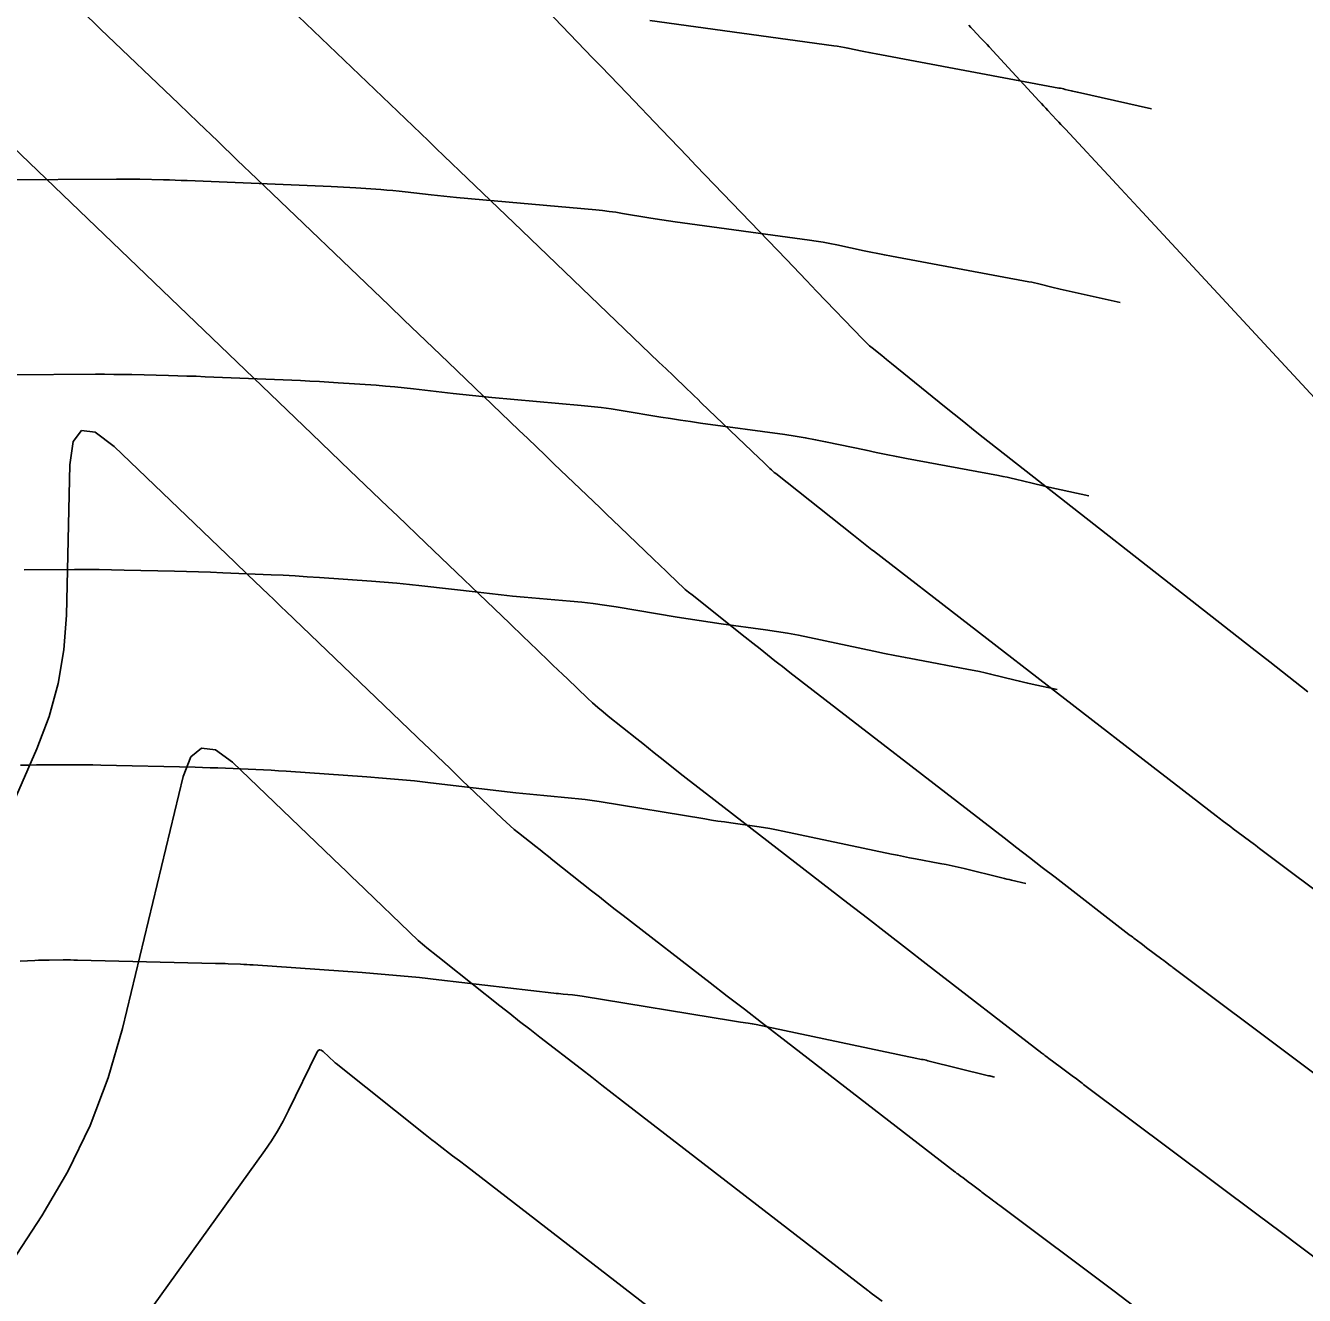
# Model space of a CAD drawing. Extents: x 1005228 to 1008882, y 1883389 to 1885754.
# Drawn here: x 1007652.72 to 1007678.79, y 1884842.74 to 1884868.62 of the extents above; entities that cross this region are included whole.
import ezdxf

# ---------------------------------------------------------------- set-up
doc = ezdxf.new("R2010")
doc.units = 0
doc.layers.add('ATDIMS', color=7, linetype='Continuous')
doc.layers.add('TSOBSTACLE', color=7, linetype='Continuous')

msp = doc.modelspace()

# ---------------------------------------------------------------- linework, layer by layer
at = {"layer": 'ATDIMS'}
for points in [[(1007679.18, 1884843.37), (1007678.736, 1884843.703), (1007678.292, 1884844.036), (1007677.848, 1884844.369), (1007674.342, 1884846.996), (1007674.314, 1884847.018), (1007674.285, 1884847.039), (1007674.256, 1884847.061), (1007674.228, 1884847.083), (1007674.113, 1884847.169), (1007674.084, 1884847.191), (1007674.055, 1884847.212), (1007674.027, 1884847.234), (1007673.998, 1884847.256), (1007673.781, 1884847.418), (1007673.733, 1884847.453), (1007673.654, 1884847.513), (1007673.606, 1884847.549), (1007673.517, 1884847.615), (1007673.497, 1884847.63), (1007673.477, 1884847.646), (1007673.457, 1884847.661), (1007673.437, 1884847.676), (1007671.079, 1884849.498), (1007670.679, 1884849.807), (1007670.28, 1884850.115), (1007669.88, 1884850.424), (1007669.48, 1884850.733), (1007666.6, 1884852.959), (1007666.481, 1884853.051), (1007666.362, 1884853.144), (1007666.244, 1884853.237), (1007666.125, 1884853.33), (1007665.653, 1884853.705), (1007665.535, 1884853.799), (1007665.417, 1884853.893), (1007665.299, 1884853.987), (1007665.181, 1884854.08), (1007664.598, 1884854.543), (1007664.49, 1884854.631), (1007664.383, 1884854.722), (1007664.279, 1884854.815), (1007664.176, 1884854.911), (1007663.767, 1884855.304), (1007663.668, 1884855.398), (1007663.569, 1884855.493), (1007663.47, 1884855.588), (1007663.371, 1884855.683), (1007662.976, 1884856.062), (1007662.877, 1884856.157), (1007662.778, 1884856.252), (1007662.68, 1884856.347), (1007662.581, 1884856.442), (1007660.88, 1884858.071), (1007660.687, 1884858.257), (1007660.493, 1884858.443), (1007660.299, 1884858.628), (1007660.106, 1884858.814), (1007659.331, 1884859.557), (1007658.943, 1884859.929), (1007658.556, 1884860.3), (1007652.116, 1884866.476)], [(1007673.75, 1884855.086), (1007673.235, 1884855.199), (1007673.149, 1884855.218), (1007673.064, 1884855.238), (1007672.978, 1884855.258), (1007672.893, 1884855.279), (1007672.391, 1884855.403), (1007672.279, 1884855.43), (1007672.167, 1884855.455), (1007672.054, 1884855.478), (1007671.94, 1884855.5), (1007670.872, 1884855.699), (1007670.656, 1884855.74), (1007670.44, 1884855.782), (1007670.225, 1884855.826), (1007670.01, 1884855.871), (1007668.699, 1884856.149), (1007668.476, 1884856.194), (1007668.253, 1884856.235), (1007668.029, 1884856.272), (1007667.804, 1884856.306), (1007666.902, 1884856.43), (1007666.677, 1884856.462), (1007666.452, 1884856.495), (1007666.227, 1884856.53), (1007666.002, 1884856.566), (1007664.756, 1884856.771), (1007664.523, 1884856.807), (1007664.29, 1884856.839), (1007664.056, 1884856.866), (1007663.822, 1884856.889), (1007662.883, 1884856.973), (1007662.648, 1884856.995), (1007662.414, 1884857.018), (1007662.179, 1884857.043), (1007661.945, 1884857.07), (1007660.8, 1884857.203), (1007660.543, 1884857.231), (1007660.285, 1884857.257), (1007660.027, 1884857.28), (1007659.768, 1884857.299), (1007658.708, 1884857.373), (1007658.462, 1884857.389), (1007658.216, 1884857.404), (1007657.97, 1884857.417), (1007657.724, 1884857.428), (1007656.738, 1884857.468), (1007656.492, 1884857.478), (1007656.246, 1884857.487), (1007655.999, 1884857.494), (1007655.753, 1884857.5), (1007654.727, 1884857.525), (1007654.474, 1884857.53), (1007654.221, 1884857.533), (1007653.968, 1884857.534), (1007653.715, 1884857.534), (1007652.69, 1884857.528)]]:
    msp.add_lwpolyline(points, dxfattribs=at)
at = {"layer": 'TSOBSTACLE'}
for points in [[(1007684.506, 1884846.878), (1007677.874, 1884851.848), (1007677.839, 1884851.874), (1007677.788, 1884851.913), (1007677.771, 1884851.926), (1007677.337, 1884852.251), (1007677.289, 1884852.287), (1007677.111, 1884852.42), (1007677.08, 1884852.444), (1007677.049, 1884852.467), (1007677.018, 1884852.491), (1007676.987, 1884852.515), (1007676.33, 1884853.022), (1007676.21, 1884853.115), (1007676.09, 1884853.208), (1007675.97, 1884853.3), (1007675.851, 1884853.393), (1007670.001, 1884857.913), (1007669.967, 1884857.939), (1007669.933, 1884857.965), (1007669.9, 1884857.992), (1007669.866, 1884858.018), (1007669.698, 1884858.152), (1007669.597, 1884858.232), (1007668.011, 1884859.49), (1007667.981, 1884859.515), (1007667.951, 1884859.54), (1007667.923, 1884859.566), (1007667.894, 1884859.593), (1007667.754, 1884859.727), (1007667.67, 1884859.808), (1007666.494, 1884860.936), (1007666.422, 1884861.005), (1007666.35, 1884861.074), (1007666.278, 1884861.143), (1007666.206, 1884861.212), (1007665.919, 1884861.488), (1007665.775, 1884861.626), (1007665.631, 1884861.764), (1007662.833, 1884864.447), (1007662.516, 1884864.751), (1007662.199, 1884865.055), (1007661.565, 1884865.663), (1007661.406, 1884865.815), (1007661.248, 1884865.968), (1007661.089, 1884866.12), (1007660.931, 1884866.272), (1007655.304, 1884871.666)], [(1007678.858, 1884855.042), (1007678.082, 1884855.651), (1007677.722, 1884855.932), (1007672.239, 1884860.229), (1007672.04, 1884860.386), (1007671.843, 1884860.543), (1007671.645, 1884860.701), (1007671.449, 1884860.859), (1007670.372, 1884861.734), (1007670.272, 1884861.814), (1007670.173, 1884861.895), (1007669.974, 1884862.056), (1007669.925, 1884862.097), (1007669.878, 1884862.14), (1007669.831, 1884862.184), (1007669.786, 1884862.229), (1007668.844, 1884863.213), (1007668.741, 1884863.32), (1007668.639, 1884863.427), (1007668.228, 1884863.855), (1007666.385, 1884865.775), (1007666.21, 1884865.958), (1007666.034, 1884866.141), (1007665.859, 1884866.324), (1007665.683, 1884866.507), (1007664.981, 1884867.239), (1007664.805, 1884867.422), (1007664.629, 1884867.605), (1007664.454, 1884867.788), (1007664.278, 1884867.97), (1007662.106, 1884870.233)], [(1007653.851, 1884868.936), (1007654.249, 1884868.554), (1007655.841, 1884867.028), (1007656.239, 1884866.646), (1007656.637, 1884866.265), (1007657.035, 1884865.883), (1007657.433, 1884865.502), (1007660.129, 1884862.916), (1007660.429, 1884862.628), (1007660.73, 1884862.34), (1007661.03, 1884862.052), (1007661.331, 1884861.764), (1007662.776, 1884860.377), (1007662.955, 1884860.206), (1007663.134, 1884860.034), (1007663.313, 1884859.863), (1007663.491, 1884859.691), (1007664.293, 1884858.923), (1007664.429, 1884858.793), (1007664.564, 1884858.663), (1007664.7, 1884858.533), (1007664.835, 1884858.403), (1007665.518, 1884857.748), (1007665.647, 1884857.624), (1007665.777, 1884857.5), (1007666.035, 1884857.252), (1007666.101, 1884857.191), (1007666.167, 1884857.131), (1007666.235, 1884857.073), (1007666.305, 1884857.017), (1007667.389, 1884856.156), (1007667.541, 1884856.036), (1007667.693, 1884855.915), (1007667.996, 1884855.674), (1007668.072, 1884855.614), (1007668.148, 1884855.555), (1007668.224, 1884855.495), (1007668.301, 1884855.436), (1007672.665, 1884852.063), (1007672.925, 1884851.862), (1007673.185, 1884851.661), (1007673.445, 1884851.461), (1007673.704, 1884851.26), (1007675.212, 1884850.096), (1007675.237, 1884850.076), (1007675.263, 1884850.057), (1007675.289, 1884850.037), (1007675.314, 1884850.018), (1007675.458, 1884849.91), (1007675.489, 1884849.887), (1007675.572, 1884849.825), (1007675.884, 1884849.591), (1007675.922, 1884849.563), (1007675.959, 1884849.535), (1007676.052, 1884849.464), (1007676.09, 1884849.436), (1007676.108, 1884849.422), (1007681.177, 1884845.623)], [(1007675.673, 1884866.93), (1007674.159, 1884867.265), (1007674.128, 1884867.272), (1007674.096, 1884867.279), (1007674.065, 1884867.286), (1007674.034, 1884867.294), (1007673.91, 1884867.324), (1007673.879, 1884867.332), (1007673.847, 1884867.339), (1007673.816, 1884867.345), (1007673.785, 1884867.351), (1007670.057, 1884868.046), (1007669.985, 1884868.059), (1007669.913, 1884868.073), (1007669.841, 1884868.088), (1007669.77, 1884868.103), (1007669.482, 1884868.164), (1007669.41, 1884868.178), (1007669.338, 1884868.192), (1007669.266, 1884868.204), (1007669.193, 1884868.214), (1007665.444, 1884868.731)], [(1007681.22, 1884858.63), (1007675.571, 1884864.729), (1007675.396, 1884864.917), (1007675.222, 1884865.105), (1007675.048, 1884865.293), (1007674.873, 1884865.48), (1007673.915, 1884866.51), (1007673.87, 1884866.558), (1007673.826, 1884866.606), (1007673.781, 1884866.654), (1007673.737, 1884866.702), (1007673.559, 1884866.894), (1007673.514, 1884866.942), (1007673.47, 1884866.99), (1007673.426, 1884867.038), (1007673.381, 1884867.086), (1007672.359, 1884868.192), (1007672.318, 1884868.236), (1007672.277, 1884868.28), (1007672.236, 1884868.324), (1007672.195, 1884868.368), (1007672.03, 1884868.543), (1007671.989, 1884868.587), (1007671.948, 1884868.631)], [(1007675.032, 1884862.982), (1007673.869, 1884863.239), (1007673.81, 1884863.252), (1007673.752, 1884863.265), (1007673.694, 1884863.279), (1007673.636, 1884863.293), (1007673.404, 1884863.351), (1007673.346, 1884863.364), (1007673.287, 1884863.377), (1007673.229, 1884863.39), (1007673.17, 1884863.401), (1007670.368, 1884863.923), (1007670.228, 1884863.949), (1007670.089, 1884863.977), (1007669.95, 1884864.005), (1007669.811, 1884864.034), (1007669.255, 1884864.152), (1007669.116, 1884864.18), (1007668.976, 1884864.206), (1007668.836, 1884864.229), (1007668.696, 1884864.249), (1007665.961, 1884864.626), (1007665.826, 1884864.646), (1007665.691, 1884864.665), (1007665.556, 1884864.686), (1007665.422, 1884864.708), (1007664.884, 1884864.796), (1007664.749, 1884864.817), (1007664.614, 1884864.836), (1007664.479, 1884864.851), (1007664.344, 1884864.865), (1007661.504, 1884865.119), (1007661.375, 1884865.131), (1007661.245, 1884865.144), (1007661.115, 1884865.158), (1007660.986, 1884865.172), (1007660.46, 1884865.233), (1007660.335, 1884865.247), (1007660.209, 1884865.26), (1007660.083, 1884865.271), (1007659.958, 1884865.28), (1007659.454, 1884865.315), (1007659.329, 1884865.324), (1007659.203, 1884865.331), (1007659.077, 1884865.338), (1007658.951, 1884865.343), (1007656.01, 1884865.465), (1007655.89, 1884865.469), (1007655.77, 1884865.474), (1007655.65, 1884865.477), (1007655.53, 1884865.48), (1007655.05, 1884865.492), (1007654.93, 1884865.494), (1007654.81, 1884865.496), (1007654.69, 1884865.496), (1007654.57, 1884865.496), (1007652.182, 1884865.482)], [(1007652.436, 1884861.505), (1007654.142, 1884861.515), (1007654.329, 1884861.515), (1007654.515, 1884861.514), (1007654.702, 1884861.512), (1007654.888, 1884861.508), (1007655.635, 1884861.491), (1007655.821, 1884861.486), (1007656.008, 1884861.48), (1007656.194, 1884861.474), (1007656.381, 1884861.466), (1007658.324, 1884861.386), (1007658.517, 1884861.377), (1007658.709, 1884861.367), (1007658.902, 1884861.356), (1007659.094, 1884861.343), (1007659.863, 1884861.29), (1007660.055, 1884861.275), (1007660.247, 1884861.258), (1007660.439, 1884861.239), (1007660.63, 1884861.218), (1007661.434, 1884861.125), (1007661.631, 1884861.102), (1007661.829, 1884861.081), (1007662.027, 1884861.061), (1007662.226, 1884861.043), (1007664.045, 1884860.88), (1007664.249, 1884860.86), (1007664.452, 1884860.836), (1007664.655, 1884860.809), (1007664.858, 1884860.777), (1007665.667, 1884860.644), (1007665.869, 1884860.612), (1007666.071, 1884860.58), (1007666.274, 1884860.55), (1007666.477, 1884860.522), (1007668.198, 1884860.285), (1007668.407, 1884860.254), (1007668.614, 1884860.22), (1007668.822, 1884860.181), (1007669.028, 1884860.14), (1007669.852, 1884859.965), (1007670.058, 1884859.922), (1007670.265, 1884859.88), (1007670.472, 1884859.839), (1007670.678, 1884859.8), (1007672.555, 1884859.451), (1007672.641, 1884859.434), (1007672.727, 1884859.416), (1007672.812, 1884859.397), (1007672.897, 1884859.377), (1007673.238, 1884859.293), (1007673.323, 1884859.272), (1007673.408, 1884859.252), (1007673.493, 1884859.232), (1007673.579, 1884859.213), (1007674.391, 1884859.034)], [(1007675.314, 1884842.519), (1007674.912, 1884842.82), (1007672.577, 1884844.57), (1007672.538, 1884844.599), (1007672.499, 1884844.628), (1007672.46, 1884844.657), (1007672.422, 1884844.687), (1007672.241, 1884844.823), (1007672.215, 1884844.842), (1007672.189, 1884844.862), (1007672.163, 1884844.882), (1007672.137, 1884844.901), (1007672.001, 1884845.003), (1007671.937, 1884845.051), (1007671.822, 1884845.137), (1007671.779, 1884845.169), (1007671.721, 1884845.213), (1007671.706, 1884845.224), (1007671.692, 1884845.235), (1007671.677, 1884845.246), (1007671.663, 1884845.257), (1007668.074, 1884848.029), (1007667.724, 1884848.299), (1007667.374, 1884848.569), (1007667.024, 1884848.84), (1007666.675, 1884849.11), (1007664.9, 1884850.482), (1007664.738, 1884850.607), (1007664.576, 1884850.733), (1007664.416, 1884850.859), (1007664.255, 1884850.986), (1007663.469, 1884851.611), (1007663.381, 1884851.681), (1007663.293, 1884851.75), (1007663.206, 1884851.82), (1007663.118, 1884851.889), (1007662.768, 1884852.167), (1007662.681, 1884852.237), (1007662.596, 1884852.31), (1007662.513, 1884852.384), (1007662.432, 1884852.461), (1007661.615, 1884853.243), (1007661.491, 1884853.363), (1007661.366, 1884853.482), (1007661.117, 1884853.721), (1007661.055, 1884853.781), (1007660.993, 1884853.841), (1007660.93, 1884853.9), (1007660.868, 1884853.96), (1007658.026, 1884856.684), (1007657.939, 1884856.768), (1007657.852, 1884856.851), (1007657.765, 1884856.934), (1007657.678, 1884857.018), (1007657.244, 1884857.434), (1007656.984, 1884857.684), (1007654.526, 1884860.041), (1007654.141, 1884860.333), (1007653.861, 1884860.368), (1007653.688, 1884860.146), (1007653.621, 1884859.667), (1007653.552, 1884856.607), (1007653.502, 1884855.901), (1007653.385, 1884855.211), (1007653.2, 1884854.536), (1007652.948, 1884853.876), (1007651.446, 1884850.45)], [(1007646.972, 1884835.045), (1007653.048, 1884844.362), (1007653.583, 1884845.264), (1007654.035, 1884846.201), (1007654.406, 1884847.173), (1007654.694, 1884848.18), (1007655.932, 1884853.313), (1007656.087, 1884853.714), (1007656.306, 1884853.896), (1007656.588, 1884853.861), (1007656.935, 1884853.607), (1007659.155, 1884851.479), (1007659.232, 1884851.405), (1007659.386, 1884851.257), (1007659.463, 1884851.183), (1007660.724, 1884849.975), (1007660.766, 1884849.936), (1007660.809, 1884849.897), (1007660.853, 1884849.86), (1007660.898, 1884849.823), (1007661.124, 1884849.643), (1007661.215, 1884849.571), (1007661.26, 1884849.535), (1007662.385, 1884848.642), (1007662.588, 1884848.482), (1007662.791, 1884848.322), (1007662.995, 1884848.163), (1007663.199, 1884848.004), (1007664.049, 1884847.348), (1007664.259, 1884847.185), (1007664.469, 1884847.023), (1007664.679, 1884846.861), (1007664.889, 1884846.699), (1007669.888, 1884842.837), (1007669.906, 1884842.824), (1007669.924, 1884842.81), (1007669.986, 1884842.764), (1007670.178, 1884842.62)], [(1007673.109, 1884851.137), (1007672.817, 1884851.202), (1007672.768, 1884851.213), (1007672.719, 1884851.224), (1007672.671, 1884851.235), (1007672.622, 1884851.247), (1007671.852, 1884851.437), (1007671.729, 1884851.466), (1007671.606, 1884851.494), (1007671.483, 1884851.52), (1007671.359, 1884851.544), (1007670.863, 1884851.636), (1007670.739, 1884851.659), (1007670.616, 1884851.684), (1007670.492, 1884851.709), (1007670.369, 1884851.734), (1007668.155, 1884852.204), (1007668.024, 1884852.231), (1007667.892, 1884852.255), (1007667.76, 1884852.277), (1007667.628, 1884852.296), (1007667.097, 1884852.369), (1007666.964, 1884852.388), (1007666.832, 1884852.408), (1007666.7, 1884852.428), (1007666.568, 1884852.449), (1007664.409, 1884852.804), (1007664.269, 1884852.826), (1007664.128, 1884852.845), (1007663.988, 1884852.862), (1007663.846, 1884852.876), (1007663.281, 1884852.926), (1007663.139, 1884852.939), (1007662.998, 1884852.954), (1007662.857, 1884852.969), (1007662.716, 1884852.984), (1007660.971, 1884853.188), (1007660.647, 1884853.224), (1007660.323, 1884853.256), (1007659.998, 1884853.284), (1007659.673, 1884853.309), (1007658.033, 1884853.423), (1007657.878, 1884853.433), (1007657.723, 1884853.442), (1007657.568, 1884853.451), (1007657.413, 1884853.457), (1007656.793, 1884853.483), (1007656.638, 1884853.489), (1007656.483, 1884853.494), (1007656.328, 1884853.499), (1007656.173, 1884853.503), (1007654.254, 1884853.549), (1007654.09, 1884853.552), (1007653.927, 1884853.554), (1007653.763, 1884853.555), (1007653.599, 1884853.555), (1007652.944, 1884853.551), (1007652.781, 1884853.549), (1007652.617, 1884853.545)], [(1007652.61, 1884849.549), (1007652.91, 1884849.565), (1007652.982, 1884849.569), (1007653.054, 1884849.571), (1007653.126, 1884849.573), (1007653.199, 1884849.574), (1007653.488, 1884849.575), (1007653.56, 1884849.576), (1007653.632, 1884849.575), (1007653.705, 1884849.574), (1007653.777, 1884849.573), (1007656.594, 1884849.506), (1007656.658, 1884849.504), (1007656.721, 1884849.502), (1007656.785, 1884849.5), (1007656.849, 1884849.498), (1007657.103, 1884849.487), (1007657.166, 1884849.484), (1007657.23, 1884849.481), (1007657.293, 1884849.477), (1007657.357, 1884849.473), (1007659.579, 1884849.318), (1007659.97, 1884849.288), (1007660.361, 1884849.254), (1007660.751, 1884849.216), (1007661.141, 1884849.173), (1007663.486, 1884848.899), (1007663.534, 1884848.894), (1007663.582, 1884848.889), (1007663.63, 1884848.884), (1007663.678, 1884848.88), (1007663.871, 1884848.862), (1007663.919, 1884848.858), (1007663.967, 1884848.852), (1007664.015, 1884848.845), (1007664.063, 1884848.838), (1007667.133, 1884848.333), (1007667.172, 1884848.327), (1007667.212, 1884848.321), (1007667.252, 1884848.315), (1007667.292, 1884848.309), (1007667.452, 1884848.287), (1007667.491, 1884848.281), (1007667.531, 1884848.275), (1007667.571, 1884848.267), (1007667.61, 1884848.259), (1007670.727, 1884847.598), (1007670.759, 1884847.591), (1007670.791, 1884847.585), (1007670.823, 1884847.579), (1007670.855, 1884847.573), (1007670.983, 1884847.549), (1007671.015, 1884847.543), (1007671.047, 1884847.536), (1007671.079, 1884847.529), (1007671.11, 1884847.521), (1007672.351, 1884847.215), (1007672.375, 1884847.21), (1007672.398, 1884847.204), (1007672.468, 1884847.189)], [(1007668.114, 1884840.418), (1007661.704, 1884845.369), (1007661.564, 1884845.477), (1007661.424, 1884845.585), (1007661.144, 1884845.801), (1007661.074, 1884845.856), (1007661.004, 1884845.91), (1007660.935, 1884845.965), (1007660.865, 1884846.02), (1007659.049, 1884847.462), (1007659.028, 1884847.479), (1007659.021, 1884847.484), (1007659.016, 1884847.489), (1007658.785, 1884847.71), (1007658.748, 1884847.737), (1007658.714, 1884847.743), (1007658.685, 1884847.726), (1007658.659, 1884847.688), (1007658.082, 1884846.503), (1007657.973, 1884846.292), (1007657.856, 1884846.086), (1007657.731, 1884845.885), (1007657.596, 1884845.689), (1007655.307, 1884842.505)]]:
    msp.add_lwpolyline(points, dxfattribs=at)

doc.saveas('drawing.dxf')
